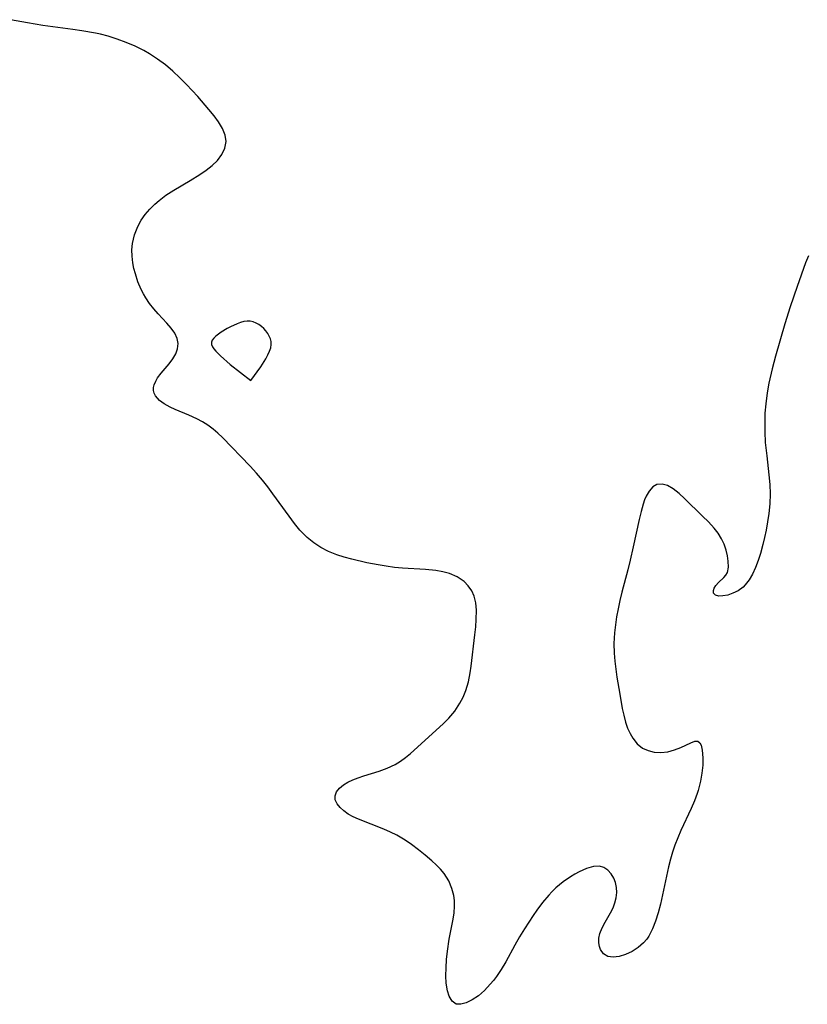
# Model space of a CAD drawing. Header units: metres. Extents: x 1073367 to 1082519, y 1569854 to 1574957.
# Tile 920 of 1056: x 1080472 to 1080630, y 1572881 to 1573078. Entities that reach past the tile are written whole.
import ezdxf

# ---------------------------------------------------------------- set-up
doc = ezdxf.new("R2010")
doc.units = ezdxf.units.M
doc.layers.add('CGG_CurvaNivelLidar_v1', color=253, linetype='Continuous', lineweight=30)

msp = doc.modelspace()

# ---------------------------------------------------------------- linework, layer by layer
at = {"layer": 'CGG_CurvaNivelLidar_v1'}
for p, q in [((1080473.987, 1573077.2249, 73), (1080470.5424, 1573077.8782, 73)), ((1080477.0429, 1573076.7274, 73), (1080473.987, 1573077.2249, 73)), ((1080483.0256, 1573075.9368, 73), (1080477.0429, 1573076.7274, 73)), ((1080484.7707, 1573075.6777, 73), (1080483.0256, 1573075.9368, 73)), ((1080487.5051, 1573075.1881, 73), (1080484.7707, 1573075.6777, 73)), ((1080488.4982, 1573074.9698, 73), (1080487.5051, 1573075.1881, 73)), ((1080490.0493, 1573074.5639, 73), (1080488.4982, 1573074.9698, 73)), ((1080491.8758, 1573073.9863, 73), (1080490.0493, 1573074.5639, 73)), ((1080493.6717, 1573073.3206, 73), (1080491.8758, 1573073.9863, 73)), ((1080495.4318, 1573072.5717, 73), (1080493.6717, 1573073.3206, 73)), ((1080497.1452, 1573071.728, 73), (1080495.4318, 1573072.5717, 73)), ((1080498.3066, 1573071.0705, 73), (1080497.1452, 1573071.728, 73)), ((1080499.9189, 1573070.0134, 73), (1080498.3066, 1573071.0705, 73)), ((1080501.4636, 1573068.8479, 73), (1080499.9189, 1573070.0134, 73)), ((1080502.947, 1573067.5953, 73), (1080501.4636, 1573068.8479, 73)), ((1080504.3471, 1573066.2953, 73), (1080502.947, 1573067.5953, 73)), ((1080505.6961, 1573064.9462, 73), (1080504.3471, 1573066.2953, 73)), ((1080507.9313, 1573062.5289, 73), (1080505.6961, 1573064.9462, 73)), ((1080510.1623, 1573059.973, 73), (1080507.9313, 1573062.5289, 73)), ((1080511.1752, 1573058.7146, 73), (1080510.1623, 1573059.973, 73)), ((1080512.075, 1573057.4625, 73), (1080511.1752, 1573058.7146, 73)), ((1080512.8489, 1573056.1468, 73), (1080512.075, 1573057.4625, 73)), ((1080513.3747, 1573054.8383, 73), (1080512.8489, 1573056.1468, 73)), ((1080513.5641, 1573053.54, 73), (1080513.3747, 1573054.8383, 73)), ((1080512.7453, 1573050.9901, 73), (1080513.3382, 1573052.2457, 73)), ((1080513.3382, 1573052.2457, 73), (1080513.5641, 1573053.54, 73)), ((1080511.8503, 1573049.8001, 73), (1080512.7453, 1573050.9901, 73)), ((1080509.6177, 1573047.8475, 73), (1080510.8142, 1573048.7923, 73)), ((1080510.8142, 1573048.7923, 73), (1080511.8503, 1573049.8001, 73)), ((1080506.431, 1573045.8065, 73), (1080508.305, 1573046.9516, 73)), ((1080508.305, 1573046.9516, 73), (1080509.6177, 1573047.8475, 73)), ((1080503.1407, 1573043.8717, 73), (1080506.431, 1573045.8065, 73)), ((1080500.206, 1573041.8229, 73), (1080501.5471, 1573042.8317, 73)), ((1080501.5471, 1573042.8317, 73), (1080503.1407, 1573043.8717, 73)), ((1080498.3388, 1573040.0785, 73), (1080499.3541, 1573041.0923, 73)), ((1080499.3541, 1573041.0923, 73), (1080500.206, 1573041.8229, 73)), ((1080496.6264, 1573037.8385, 73), (1080497.4266, 1573038.991, 73)), ((1080497.4266, 1573038.991, 73), (1080498.3388, 1573040.0785, 73)), ((1080495.2942, 1573034.9698, 73), (1080495.9528, 1573036.6262, 73)), ((1080495.9528, 1573036.6262, 73), (1080496.6264, 1573037.8385, 73)), ((1080494.9025, 1573033.2435, 73), (1080495.2942, 1573034.9698, 73)), ((1080494.7987, 1573031.9559, 73), (1080494.9025, 1573033.2435, 73)), ((1080494.8322, 1573030.6533, 73), (1080494.7987, 1573031.9559, 73)), ((1080494.9846, 1573029.3456, 73), (1080494.8322, 1573030.6533, 73)), ((1080629.7403, 1573030.7586, 73), (1080629.1703, 1573029.3254, 73)), ((1080495.1955, 1573028.2466, 73), (1080494.9846, 1573029.3456, 73)), ((1080629.1703, 1573029.3254, 73), (1080627.4886, 1573024.66, 73)), ((1080495.4729, 1573027.1558, 73), (1080495.1955, 1573028.2466, 73)), ((1080495.9948, 1573025.5643, 73), (1080495.4729, 1573027.1558, 73)), ((1080496.6445, 1573024.0228, 73), (1080495.9948, 1573025.5643, 73)), ((1080627.4886, 1573024.66, 73), (1080626.1001, 1573020.5461, 73)), ((1080497.0698, 1573023.1816, 73), (1080496.6445, 1573024.0228, 73)), ((1080497.5376, 1573022.3684, 73), (1080497.0698, 1573023.1816, 73)), ((1080498.3076, 1573021.2204, 73), (1080497.5376, 1573022.3684, 73)), ((1080499.1504, 1573020.1471, 73), (1080498.3076, 1573021.2204, 73)), ((1080500.0207, 1573019.1699, 73), (1080499.1504, 1573020.1471, 73)), ((1080501.7435, 1573017.3384, 73), (1080500.0207, 1573019.1699, 73)), ((1080626.1001, 1573020.5461, 73), (1080625.0226, 1573017.1578, 73)), ((1080502.6073, 1573016.3185, 73), (1080501.7435, 1573017.3384, 73)), ((1080515.755, 1573017.203, 73), (1080514.435, 1573016.6004, 73)), ((1080516.4282, 1573017.4422, 73), (1080515.755, 1573017.203, 73)), ((1080517.0986, 1573017.6211, 73), (1080516.4282, 1573017.4422, 73)), ((1080517.76, 1573017.7197, 73), (1080517.0986, 1573017.6211, 73)), ((1080518.4056, 1573017.7101, 73), (1080517.76, 1573017.7197, 73)), ((1080518.9952, 1573017.5791, 73), (1080518.4056, 1573017.7101, 73)), ((1080519.5627, 1573017.3471, 73), (1080518.9952, 1573017.5791, 73)), ((1080520.1058, 1573017.0358, 73), (1080519.5627, 1573017.3471, 73)), ((1080520.6194, 1573016.6606, 73), (1080520.1058, 1573017.0358, 73)), ((1080625.0226, 1573017.1578, 73), (1080623.1777, 1573010.7447, 73)), ((1080503.319, 1573015.2972, 73), (1080502.6073, 1573016.3185, 73)), ((1080503.8183, 1573014.2729, 73), (1080503.319, 1573015.2972, 73)), ((1080512.0377, 1573015.1351, 73), (1080511.5409, 1573014.7404, 73)), ((1080512.5898, 1573015.5208, 73), (1080512.0377, 1573015.1351, 73)), ((1080513.7984, 1573016.2575, 73), (1080512.5898, 1573015.5208, 73)), ((1080514.435, 1573016.6004, 73), (1080513.7984, 1573016.2575, 73)), ((1080521.0956, 1573016.2314, 73), (1080520.6194, 1573016.6606, 73)), ((1080521.5128, 1573015.7691, 73), (1080521.0956, 1573016.2314, 73)), ((1080521.879, 1573015.2716, 73), (1080521.5128, 1573015.7691, 73)), ((1080522.1847, 1573014.747, 73), (1080521.879, 1573015.2716, 73)), ((1080504.0343, 1573013.2445, 73), (1080503.8183, 1573014.2729, 73)), ((1080503.9158, 1573012.2207, 73), (1080504.0343, 1573013.2445, 73)), ((1080510.8124, 1573013.922, 73), (1080510.6545, 1573013.494, 73)), ((1080510.6545, 1573013.494, 73), (1080510.6809, 1573013.0626, 73)), ((1080510.6809, 1573013.0626, 73), (1080510.8565, 1573012.6187, 73)), ((1080511.122, 1573014.3365, 73), (1080510.8124, 1573013.922, 73)), ((1080511.5409, 1573014.7404, 73), (1080511.122, 1573014.3365, 73)), ((1080522.415, 1573014.2006, 73), (1080522.1847, 1573014.747, 73)), ((1080522.5478, 1573013.636, 73), (1080522.415, 1573014.2006, 73)), ((1080522.4685, 1573012.4189, 73), (1080522.5618, 1573013.0335, 73)), ((1080522.5618, 1573013.0335, 73), (1080522.5478, 1573013.636, 73)), ((1080502.9326, 1573010.1967, 73), (1080503.5233, 1573011.2015, 73)), ((1080503.5233, 1573011.2015, 73), (1080503.9158, 1573012.2207, 73)), ((1080510.8565, 1573012.6187, 73), (1080511.1446, 1573012.1658, 73)), ((1080511.1446, 1573012.1658, 73), (1080511.5166, 1573011.7067, 73)), ((1080511.5166, 1573011.7067, 73), (1080512.4309, 1573010.7771, 73)), ((1080521.4971, 1573010.1859, 73), (1080521.9259, 1573010.9907, 73)), ((1080521.9259, 1573010.9907, 73), (1080522.2593, 1573011.7471, 73)), ((1080522.2593, 1573011.7471, 73), (1080522.4685, 1573012.4189, 73)), ((1080500.6201, 1573007.3232, 73), (1080502.2098, 1573009.2174, 73)), ((1080502.2098, 1573009.2174, 73), (1080502.9326, 1573010.1967, 73)), ((1080512.4309, 1573010.7771, 73), (1080514.4047, 1573009.0871, 73)), ((1080514.4047, 1573009.0871, 73), (1080518.5, 1573005.8529, 73)), ((1080520.5069, 1573008.6126, 73), (1080521.4971, 1573010.1859, 73)), ((1080623.1777, 1573010.7447, 73), (1080622.5083, 1573008.2312, 73)), ((1080499.9211, 1573006.3837, 73), (1080500.6201, 1573007.3232, 73)), ((1080518.5, 1573005.8529, 73), (1080520.5069, 1573008.6126, 73)), ((1080622.5083, 1573008.2312, 73), (1080621.8351, 1573005.3083, 73)), ((1080499.1226, 1573004.4581, 73), (1080499.2509, 1573005.0372, 73)), ((1080499.2509, 1573005.0372, 73), (1080499.5291, 1573005.7119, 73)), ((1080499.5291, 1573005.7119, 73), (1080499.9211, 1573006.3837, 73)), ((1080621.8351, 1573005.3083, 73), (1080621.4916, 1573003.4186, 73)), ((1080499.1162, 1573003.8897, 73), (1080499.1226, 1573004.4581, 73)), ((1080499.2424, 1573003.3451, 73), (1080499.1162, 1573003.8897, 73)), ((1080499.4909, 1573002.8231, 73), (1080499.2424, 1573003.3451, 73)), ((1080621.4916, 1573003.4186, 73), (1080621.2157, 1573001.2329, 73)), ((1080500.2847, 1573001.8858, 73), (1080499.4909, 1573002.8231, 73)), ((1080501.2479, 1573001.1832, 73), (1080500.2847, 1573001.8858, 73)), ((1080502.3997, 1573000.5572, 73), (1080501.2479, 1573001.1832, 73)), ((1080621.2157, 1573001.2329, 73), (1080621.0798, 1572999.3633, 73)), ((1080503.4413, 1573000.0779, 73), (1080502.3997, 1573000.5572, 73)), ((1080506.1286, 1572998.9388, 73), (1080503.4413, 1573000.0779, 73)), ((1080621.0798, 1572999.3633, 73), (1080621.0236, 1572997.4886, 73)), ((1080507.7261, 1572998.205, 73), (1080506.1286, 1572998.9388, 73)), ((1080508.8659, 1572997.6027, 73), (1080507.7261, 1572998.205, 73)), ((1080509.9664, 1572996.9292, 73), (1080508.8659, 1572997.6027, 73)), ((1080621.0236, 1572997.4886, 73), (1080621.0392, 1572995.6123, 73)), ((1080511.0099, 1572996.1727, 73), (1080509.9664, 1572996.9292, 73)), ((1080511.9542, 1572995.3565, 73), (1080511.0099, 1572996.1727, 73)), ((1080512.8574, 1572994.4763, 73), (1080511.9542, 1572995.3565, 73)), ((1080621.0392, 1572995.6123, 73), (1080621.1449, 1572993.482, 73)), ((1080518.3469, 1572988.7735, 73), (1080512.8574, 1572994.4763, 73)), ((1080621.1449, 1572993.482, 73), (1080621.4141, 1572990.8248, 73)), ((1080621.4141, 1572990.8248, 73), (1080621.8771, 1572987.0665, 73)), ((1080519.6144, 1572987.4055, 73), (1080518.3469, 1572988.7735, 73)), ((1080520.8382, 1572985.9952, 73), (1080519.6144, 1572987.4055, 73)), ((1080521.8995, 1572984.6569, 73), (1080520.8382, 1572985.9952, 73)), ((1080621.8771, 1572987.0665, 73), (1080622.0448, 1572985.1499, 73)), ((1080522.9215, 1572983.2852, 73), (1080521.8995, 1572984.6569, 73)), ((1080597.9519, 1572983.7914, 73), (1080597.3941, 1572982.8138, 73)), ((1080598.6823, 1572984.6187, 73), (1080597.9519, 1572983.7914, 73)), ((1080599.5345, 1572985.1149, 73), (1080598.6823, 1572984.6187, 73)), ((1080600.5373, 1572985.2146, 73), (1080599.5345, 1572985.1149, 73)), ((1080601.6066, 1572984.9277, 73), (1080600.5373, 1572985.2146, 73)), ((1080602.7797, 1572984.2478, 73), (1080601.6066, 1572984.9277, 73)), ((1080603.9658, 1572983.2913, 73), (1080602.7797, 1572984.2478, 73)), ((1080622.0448, 1572985.1499, 73), (1080622.1121, 1572983.2305, 73)), ((1080526.1418, 1572978.7647, 73), (1080522.9215, 1572983.2852, 73)), ((1080597.0631, 1572982.04, 73), (1080596.7684, 1572981.2006, 73)), ((1080597.3941, 1572982.8138, 73), (1080597.0631, 1572982.04, 73)), ((1080605.04, 1572982.2925, 73), (1080603.9658, 1572983.2913, 73)), ((1080608.64, 1572978.8133, 73), (1080605.04, 1572982.2925, 73)), ((1080622.1121, 1572983.2305, 73), (1080622.0467, 1572981.2766, 73)), ((1080596.3462, 1572979.7146, 73), (1080595.9726, 1572978.1255, 73)), ((1080596.7684, 1572981.2006, 73), (1080596.3462, 1572979.7146, 73)), ((1080622.0467, 1572981.2766, 73), (1080621.8575, 1572979.3286, 73)), ((1080527.2009, 1572977.3327, 73), (1080526.1418, 1572978.7647, 73)), ((1080595.9726, 1572978.1255, 73), (1080594.8141, 1572972.6813, 73)), ((1080609.816, 1572977.6387, 73), (1080608.64, 1572978.8133, 73)), ((1080610.9106, 1572976.4323, 73), (1080609.816, 1572977.6387, 73)), ((1080621.6077, 1572977.649, 73), (1080621.2968, 1572975.9821, 73)), ((1080621.8575, 1572979.3286, 73), (1080621.6077, 1572977.649, 73)), ((1080528.314, 1572975.9732, 73), (1080527.2009, 1572977.3327, 73)), ((1080529.7358, 1572974.5302, 73), (1080528.314, 1572975.9732, 73)), ((1080611.7232, 1572975.3831, 73), (1080610.9106, 1572976.4323, 73)), ((1080621.2968, 1572975.9821, 73), (1080620.9929, 1572974.5655, 73)), ((1080531.0681, 1572973.4736, 73), (1080529.7358, 1572974.5302, 73)), ((1080612.4149, 1572974.303, 73), (1080611.7232, 1572975.3831, 73)), ((1080612.9593, 1572973.201, 73), (1080612.4149, 1572974.303, 73)), ((1080620.9929, 1572974.5655, 73), (1080620.6579, 1572973.1676, 73)), ((1080532.5073, 1572972.5553, 73), (1080531.0681, 1572973.4736, 73)), ((1080534.0341, 1572971.766, 73), (1080532.5073, 1572972.5553, 73)), ((1080535.6353, 1572971.106, 73), (1080534.0341, 1572971.766, 73)), ((1080594.8141, 1572972.6813, 73), (1080594.1929, 1572970.0075, 73)), ((1080613.3516, 1572972.0374, 73), (1080612.9593, 1572973.201, 73)), ((1080613.5962, 1572970.8957, 73), (1080613.3516, 1572972.0374, 73)), ((1080620.6579, 1572973.1676, 73), (1080620.1671, 1572971.3707, 73)), ((1080537.1217, 1572970.6234, 73), (1080535.6353, 1572971.106, 73)), ((1080538.6463, 1572970.2082, 73), (1080537.1217, 1572970.6234, 73)), ((1080541.6681, 1572969.4982, 73), (1080538.6463, 1572970.2082, 73)), ((1080594.1929, 1572970.0075, 73), (1080593.7165, 1572968.0671, 73)), ((1080613.735, 1572969.814, 73), (1080613.5962, 1572970.8957, 73)), ((1080613.7855, 1572968.5865, 73), (1080613.735, 1572969.814, 73)), ((1080619.7019, 1572969.917, 73), (1080619.1785, 1572968.5323, 73)), ((1080620.1671, 1572971.3707, 73), (1080619.7019, 1572969.917, 73)), ((1080543.9125, 1572969.0571, 73), (1080541.6681, 1572969.4982, 73)), ((1080545.5251, 1572968.7947, 73), (1080543.9125, 1572969.0571, 73)), ((1080547.1441, 1572968.5801, 73), (1080545.5251, 1572968.7947, 73)), ((1080548.7639, 1572968.4159, 73), (1080547.1441, 1572968.5801, 73)), ((1080553.3539, 1572968.1213, 73), (1080548.7639, 1572968.4159, 73)), ((1080555.4058, 1572967.9264, 73), (1080553.3539, 1572968.1213, 73)), ((1080556.8201, 1572967.6968, 73), (1080555.4058, 1572967.9264, 73)), ((1080558.1583, 1572967.3483, 73), (1080556.8201, 1572967.6968, 73)), ((1080593.7165, 1572968.0671, 73), (1080592.5444, 1572963.6039, 73)), ((1080613.607, 1572967.5778, 73), (1080613.7855, 1572968.5865, 73)), ((1080619.1785, 1572968.5323, 73), (1080618.5856, 1572967.2403, 73)), ((1080559.6992, 1572966.6898, 73), (1080558.1583, 1572967.3483, 73)), ((1080561.0357, 1572965.7832, 73), (1080559.6992, 1572966.6898, 73)), ((1080561.8903, 1572964.9191, 73), (1080561.0357, 1572965.7832, 73)), ((1080611.8115, 1572965.5592, 73), (1080612.8692, 1572966.5567, 73)), ((1080612.8692, 1572966.5567, 73), (1080613.2965, 1572967.0283, 73)), ((1080613.2965, 1572967.0283, 73), (1080613.607, 1572967.5778, 73)), ((1080617.9081, 1572966.0716, 73), (1080617.1269, 1572965.0645, 73)), ((1080618.5856, 1572967.2403, 73), (1080617.9081, 1572966.0716, 73)), ((1080562.576, 1572963.9271, 73), (1080561.8903, 1572964.9191, 73)), ((1080563.0729, 1572962.8234, 73), (1080562.576, 1572963.9271, 73)), ((1080610.7783, 1572963.6817, 73), (1080610.787, 1572963.9484, 73)), ((1080610.787, 1572963.9484, 73), (1080610.9323, 1572964.3998, 73)), ((1080610.9323, 1572964.3998, 73), (1080611.3038, 1572964.9844, 73)), ((1080611.3038, 1572964.9844, 73), (1080611.8115, 1572965.5592, 73)), ((1080615.7139, 1572963.9208, 73), (1080614.6773, 1572963.4008, 73)), ((1080616.6916, 1572964.6367, 73), (1080615.7139, 1572963.9208, 73)), ((1080617.1269, 1572965.0645, 73), (1080616.6916, 1572964.6367, 73)), ((1080563.3894, 1572961.4807, 73), (1080563.0729, 1572962.8234, 73)), ((1080592.1491, 1572961.9608, 73), (1080591.7915, 1572960.3136, 73)), ((1080592.5444, 1572963.6039, 73), (1080592.1491, 1572961.9608, 73)), ((1080610.8275, 1572963.4624, 73), (1080610.7783, 1572963.6817, 73)), ((1080611.2007, 1572963.0252, 73), (1080610.8275, 1572963.4624, 73)), ((1080611.8434, 1572962.8528, 73), (1080611.2007, 1572963.0252, 73)), ((1080612.6768, 1572962.8718, 73), (1080611.8434, 1572962.8528, 73)), ((1080613.6439, 1572963.0547, 73), (1080612.6768, 1572962.8718, 73)), ((1080614.6773, 1572963.4008, 73), (1080613.6439, 1572963.0547, 73)), ((1080563.5094, 1572960.0416, 73), (1080563.3894, 1572961.4807, 73)), ((1080563.4777, 1572958.2065, 73), (1080563.5094, 1572960.0416, 73)), ((1080591.7915, 1572960.3136, 73), (1080591.485, 1572958.7053, 73)), ((1080563.3648, 1572956.6791, 73), (1080563.4777, 1572958.2065, 73)), ((1080591.485, 1572958.7053, 73), (1080591.2307, 1572957.0957, 73)), ((1080563.2071, 1572955.1165, 73), (1080563.3648, 1572956.6791, 73)), ((1080591.2307, 1572957.0957, 73), (1080591.0431, 1572955.4855, 73)), ((1080562.4758, 1572948.8441, 73), (1080563.2071, 1572955.1165, 73)), ((1080590.9659, 1572954.447, 73), (1080590.9296, 1572953.4088, 73)), ((1080591.0431, 1572955.4855, 73), (1080590.9659, 1572954.447, 73)), ((1080590.9296, 1572953.4088, 73), (1080590.9813, 1572951.4457, 73)), ((1080590.9813, 1572951.4457, 73), (1080591.1194, 1572949.8595, 73)), ((1080562.2782, 1572947.5575, 73), (1080562.4758, 1572948.8441, 73)), ((1080591.1194, 1572949.8595, 73), (1080591.5443, 1572946.6994, 73)), ((1080561.9048, 1572945.7418, 73), (1080562.2782, 1572947.5575, 73)), ((1080591.5443, 1572946.6994, 73), (1080592.0928, 1572943.2593, 73)), ((1080561.3872, 1572943.9849, 73), (1080561.9048, 1572945.7418, 73)), ((1080560.2203, 1572941.4471, 73), (1080560.8624, 1572942.6857, 73)), ((1080560.8624, 1572942.6857, 73), (1080561.3872, 1572943.9849, 73)), ((1080592.0928, 1572943.2593, 73), (1080592.6142, 1572940.4269, 73)), ((1080559.1898, 1572939.9127, 73), (1080560.2203, 1572941.4471, 73)), ((1080592.6142, 1572940.4269, 73), (1080592.9118, 1572939.0652, 73)), ((1080556.8593, 1572937.3598, 73), (1080557.9903, 1572938.4939, 73)), ((1080557.9903, 1572938.4939, 73), (1080559.1898, 1572939.9127, 73)), ((1080592.9118, 1572939.0652, 73), (1080593.2834, 1572937.6582, 73)), ((1080550.3365, 1572931.4441, 73), (1080556.8593, 1572937.3598, 73)), ((1080593.2834, 1572937.6582, 73), (1080593.6784, 1572936.5146, 73)), ((1080593.6784, 1572936.5146, 73), (1080594.1542, 1572935.4455, 73)), ((1080594.1542, 1572935.4455, 73), (1080594.7157, 1572934.4693, 73)), ((1080594.7157, 1572934.4693, 73), (1080595.6012, 1572933.3584, 73)), ((1080595.6012, 1572933.3584, 73), (1080596.6561, 1572932.507, 73)), ((1080596.6561, 1572932.507, 73), (1080597.7595, 1572932.0018, 73)), ((1080603.0461, 1572932.1455, 73), (1080604.3013, 1572932.642, 73)), ((1080604.3013, 1572932.642, 73), (1080606.2575, 1572933.5599, 73)), ((1080606.2575, 1572933.5599, 73), (1080607.0609, 1572933.8701, 73)), ((1080607.0609, 1572933.8701, 73), (1080607.689, 1572933.8706, 73)), ((1080607.689, 1572933.8706, 73), (1080608.0481, 1572933.5884, 73)), ((1080608.0481, 1572933.5884, 73), (1080608.324, 1572933.0867, 73)), ((1080608.324, 1572933.0867, 73), (1080608.5748, 1572932.1254, 73)), ((1080548.3497, 1572929.9074, 73), (1080549.3649, 1572930.6436, 73)), ((1080549.3649, 1572930.6436, 73), (1080550.3365, 1572931.4441, 73)), ((1080597.7595, 1572932.0018, 73), (1080598.9609, 1572931.7231, 73)), ((1080598.9609, 1572931.7231, 73), (1080600.3321, 1572931.6406, 73)), ((1080600.3321, 1572931.6406, 73), (1080601.7035, 1572931.7825, 73)), ((1080601.7035, 1572931.7825, 73), (1080603.0461, 1572932.1455, 73)), ((1080608.5748, 1572932.1254, 73), (1080608.7016, 1572930.5362, 73)), ((1080608.7016, 1572930.5362, 73), (1080608.6639, 1572929.0905, 73)), ((1080544.1109, 1572927.907, 73), (1080545.729, 1572928.5076, 73)), ((1080545.729, 1572928.5076, 73), (1080547.2847, 1572929.254, 73)), ((1080547.2847, 1572929.254, 73), (1080548.3497, 1572929.9074, 73)), ((1080608.6639, 1572929.0905, 73), (1080608.5111, 1572927.5338, 73)), ((1080538.8558, 1572926.1661, 73), (1080539.9104, 1572926.5797, 73)), ((1080539.9104, 1572926.5797, 73), (1080541.0267, 1572926.9554, 73)), ((1080541.0267, 1572926.9554, 73), (1080544.1109, 1572927.907, 73)), ((1080608.5111, 1572927.5338, 73), (1080608.2381, 1572925.9095, 73)), ((1080535.5939, 1572923.7668, 73), (1080536.1739, 1572924.4883, 73)), ((1080536.1739, 1572924.4883, 73), (1080536.9878, 1572925.1535, 73)), ((1080536.9878, 1572925.1535, 73), (1080537.864, 1572925.6875, 73)), ((1080537.864, 1572925.6875, 73), (1080538.8558, 1572926.1661, 73)), ((1080608.2381, 1572925.9095, 73), (1080607.7724, 1572924.0622, 73)), ((1080535.3081, 1572922.998, 73), (1080535.5939, 1572923.7668, 73)), ((1080535.362, 1572922.2086, 73), (1080535.3081, 1572922.998, 73)), ((1080607.5788, 1572923.459, 73), (1080607.0165, 1572921.9728, 73)), ((1080607.7724, 1572924.0622, 73), (1080607.5788, 1572923.459, 73)), ((1080535.712, 1572921.4112, 73), (1080535.362, 1572922.2086, 73)), ((1080536.3127, 1572920.6358, 73), (1080535.712, 1572921.4112, 73)), ((1080537.0508, 1572919.9689, 73), (1080536.3127, 1572920.6358, 73)), ((1080607.0165, 1572921.9728, 73), (1080606.3678, 1572920.4893, 73)), ((1080537.9366, 1572919.3508, 73), (1080537.0508, 1572919.9689, 73)), ((1080538.9426, 1572918.7871, 73), (1080537.9366, 1572919.3508, 73)), ((1080539.9877, 1572918.3036, 73), (1080538.9426, 1572918.7871, 73)), ((1080606.3678, 1572920.4893, 73), (1080604.3041, 1572916.07, 73)), ((1080545.0299, 1572916.3197, 73), (1080539.9877, 1572918.3036, 73)), ((1080546.3539, 1572915.7515, 73), (1080545.0299, 1572916.3197, 73)), ((1080547.6485, 1572915.1197, 73), (1080546.3539, 1572915.7515, 73)), ((1080549.2723, 1572914.1611, 73), (1080547.6485, 1572915.1197, 73)), ((1080603.6827, 1572914.6169, 73), (1080603.1135, 1572913.1393, 73)), ((1080604.3041, 1572916.07, 73), (1080603.6827, 1572914.6169, 73)), ((1080550.5705, 1572913.2704, 73), (1080549.2723, 1572914.1611, 73)), ((1080551.9603, 1572912.2237, 73), (1080550.5705, 1572913.2704, 73)), ((1080603.1135, 1572913.1393, 73), (1080602.6483, 1572911.7534, 73)), ((1080553.3012, 1572911.138, 73), (1080551.9603, 1572912.2237, 73)), ((1080554.5869, 1572910.0331, 73), (1080553.3012, 1572911.138, 73)), ((1080602.6483, 1572911.7534, 73), (1080602.2395, 1572910.3477, 73)), ((1080555.4912, 1572909.21, 73), (1080554.5869, 1572910.0331, 73)), ((1080556.3351, 1572908.3613, 73), (1080555.4912, 1572909.21, 73)), ((1080586.8358, 1572908.8941, 73), (1080585.4784, 1572908.4831, 73)), ((1080588.0891, 1572908.9329, 73), (1080586.8358, 1572908.8941, 73)), ((1080588.945, 1572908.6499, 73), (1080588.0891, 1572908.9329, 73)), ((1080601.8624, 1572908.8459, 73), (1080600.6508, 1572903.226, 73)), ((1080602.2395, 1572910.3477, 73), (1080601.8624, 1572908.8459, 73)), ((1080557.0914, 1572907.4616, 73), (1080556.3351, 1572908.3613, 73)), ((1080557.9768, 1572906.0525, 73), (1080557.0914, 1572907.4616, 73)), ((1080582.263, 1572906.8042, 73), (1080580.7961, 1572905.7953, 73)), ((1080583.1569, 1572907.3393, 73), (1080582.263, 1572906.8042, 73)), ((1080584.0407, 1572907.8182, 73), (1080583.1569, 1572907.3393, 73)), ((1080585.4784, 1572908.4831, 73), (1080584.0407, 1572907.8182, 73)), ((1080589.7101, 1572908.1294, 73), (1080588.945, 1572908.6499, 73)), ((1080590.3672, 1572907.4179, 73), (1080589.7101, 1572908.1294, 73)), ((1080590.8933, 1572906.553, 73), (1080590.3672, 1572907.4179, 73)), ((1080558.6211, 1572904.5188, 73), (1080557.9768, 1572906.0525, 73)), ((1080580.7961, 1572905.7953, 73), (1080579.3786, 1572904.6278, 73)), ((1080591.2361, 1572905.6639, 73), (1080590.8933, 1572906.553, 73)), ((1080591.4415, 1572904.7033, 73), (1080591.2361, 1572905.6639, 73)), ((1080558.9746, 1572903.1179, 73), (1080558.6211, 1572904.5188, 73)), ((1080559.113, 1572902.076, 73), (1080558.9746, 1572903.1179, 73)), ((1080577.9426, 1572903.1774, 73), (1080576.7231, 1572901.7269, 73)), ((1080578.5495, 1572903.827, 73), (1080577.9426, 1572903.1774, 73)), ((1080579.3786, 1572904.6278, 73), (1080578.5495, 1572903.827, 73)), ((1080591.3962, 1572902.6603, 73), (1080591.4985, 1572903.6976, 73)), ((1080591.4985, 1572903.6976, 73), (1080591.4415, 1572904.7033, 73)), ((1080600.6508, 1572903.226, 73), (1080600.2198, 1572901.3512, 73)), ((1080559.0575, 1572899.5372, 73), (1080559.1537, 1572901.0161, 73)), ((1080559.1537, 1572901.0161, 73), (1080559.113, 1572902.076, 73)), ((1080576.7231, 1572901.7269, 73), (1080575.5638, 1572900.1873, 73)), ((1080590.774, 1572900.618, 73), (1080591.1487, 1572901.6259, 73)), ((1080591.1487, 1572901.6259, 73), (1080591.3962, 1572902.6603, 73)), ((1080600.2198, 1572901.3512, 73), (1080599.7673, 1572899.6296, 73)), ((1080558.8334, 1572898.0426, 73), (1080559.0575, 1572899.5372, 73)), ((1080574.8246, 1572899.1332, 73), (1080573.0769, 1572896.4504, 73)), ((1080575.5638, 1572900.1873, 73), (1080574.8246, 1572899.1332, 73)), ((1080589.1978, 1572897.7813, 73), (1080590.2899, 1572899.647, 73)), ((1080590.2899, 1572899.647, 73), (1080590.774, 1572900.618, 73)), ((1080599.7673, 1572899.6296, 73), (1080599.2458, 1572897.9762, 73)), ((1080558.097, 1572894.3536, 73), (1080558.8334, 1572898.0426, 73)), ((1080588.5956, 1572896.6457, 73), (1080589.1978, 1572897.7813, 73)), ((1080599.2458, 1572897.9762, 73), (1080598.6281, 1572896.421, 73)), ((1080573.0769, 1572896.4504, 73), (1080572.0913, 1572894.8187, 73)), ((1080587.962, 1572894.5574, 73), (1080588.1522, 1572895.5023, 73)), ((1080588.1522, 1572895.5023, 73), (1080588.5956, 1572896.6457, 73)), ((1080597.8807, 1572895.0026, 73), (1080597.4842, 1572894.4124, 73)), ((1080598.6281, 1572896.421, 73), (1080597.8807, 1572895.0026, 73)), ((1080557.7507, 1572891.981, 73), (1080558.097, 1572894.3536, 73)), ((1080571.1554, 1572893.1708, 73), (1080569.3742, 1572889.8815, 73)), ((1080572.0913, 1572894.8187, 73), (1080571.1554, 1572893.1708, 73)), ((1080587.942, 1572893.6415, 73), (1080587.962, 1572894.5574, 73)), ((1080588.0537, 1572892.9352, 73), (1080587.942, 1572893.6415, 73)), ((1080596.8543, 1572893.6537, 73), (1080595.811, 1572892.7222, 73)), ((1080597.4842, 1572894.4124, 73), (1080596.8543, 1572893.6537, 73)), ((1080557.5716, 1572890.3113, 73), (1080557.7507, 1572891.981, 73)), ((1080588.2782, 1572892.2938, 73), (1080588.0537, 1572892.9352, 73)), ((1080588.8821, 1572891.4325, 73), (1080588.2782, 1572892.2938, 73)), ((1080589.7333, 1572890.9003, 73), (1080588.8821, 1572891.4325, 73)), ((1080593.2522, 1572891.3337, 73), (1080591.9715, 1572890.9401, 73)), ((1080594.5564, 1572891.9247, 73), (1080593.2522, 1572891.3337, 73)), ((1080595.811, 1572892.7222, 73), (1080594.5564, 1572891.9247, 73)), ((1080557.4509, 1572888.669, 73), (1080557.5716, 1572890.3113, 73)), ((1080569.3742, 1572889.8815, 73), (1080568.4738, 1572888.3492, 73)), ((1080590.7789, 1572890.7651, 73), (1080589.7333, 1572890.9003, 73)), ((1080591.9715, 1572890.9401, 73), (1080590.7789, 1572890.7651, 73)), ((1080557.4111, 1572887.0822, 73), (1080557.4509, 1572888.669, 73)), ((1080568.4738, 1572888.3492, 73), (1080567.5158, 1572886.9134, 73)), ((1080557.4806, 1572885.5853, 73), (1080557.4111, 1572887.0822, 73)), ((1080557.72, 1572884.0811, 73), (1080557.4806, 1572885.5853, 73)), ((1080566.2873, 1572885.3708, 73), (1080565.1242, 1572884.1225, 73)), ((1080566.9105, 1572886.1205, 73), (1080566.2873, 1572885.3708, 73)), ((1080567.5158, 1572886.9134, 73), (1080566.9105, 1572886.1205, 73)), ((1080558.0599, 1572883.0107, 73), (1080557.72, 1572884.0811, 73)), ((1080565.1242, 1572884.1225, 73), (1080563.9065, 1572883.0934, 73)), ((1080558.6664, 1572882.0067, 73), (1080558.0599, 1572883.0107, 73)), ((1080559.4727, 1572881.4385, 73), (1080558.6664, 1572882.0067, 73)), ((1080560.3968, 1572881.3803, 73), (1080559.4727, 1572881.4385, 73)), ((1080561.454, 1572881.6863, 73), (1080560.3968, 1572881.3803, 73)), ((1080562.6597, 1572882.276, 73), (1080561.454, 1572881.6863, 73)), ((1080563.9065, 1572883.0934, 73), (1080562.6597, 1572882.276, 73))]:
    msp.add_line(p, q, dxfattribs=at)

doc.saveas('drawing.dxf')
